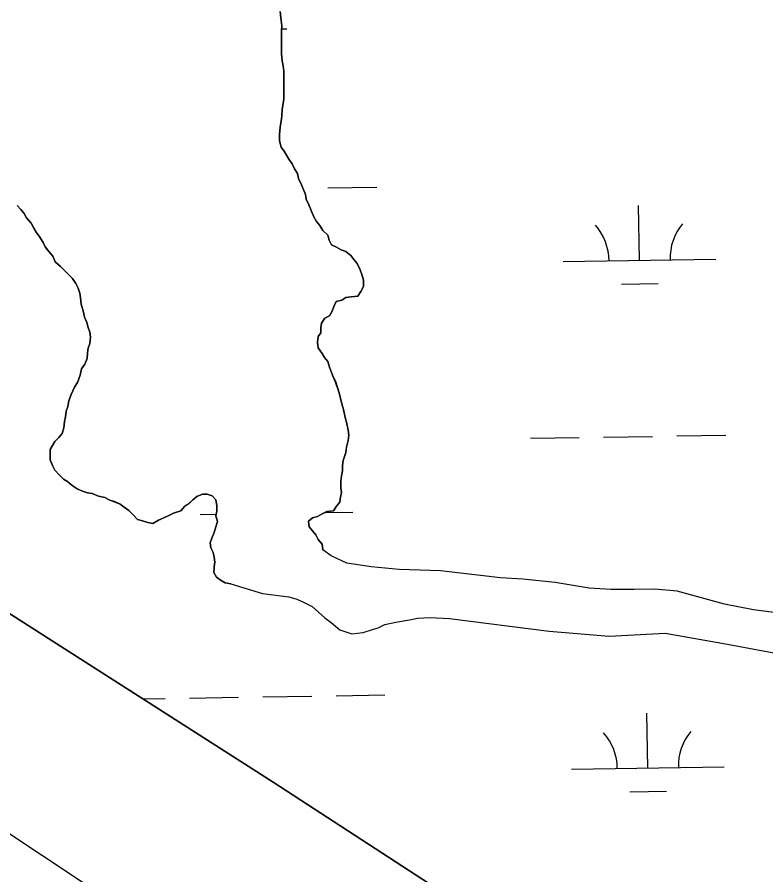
# Model space of a CAD drawing. Extents: x 3855477 to 3893699, y 299188 to 325115.
# Drawn here: x 3862039 to 3862529, y 321320 to 321882 of the extents above; entities that cross this region are included whole.
import ezdxf

# ---------------------------------------------------------------- set-up
doc = ezdxf.new("R2010")
doc.units = 0
doc.layers.add('V-TOPO-SHOR', color=7, linetype='Continuous')
doc.layers.add('V-WETL-SWMP', color=7, linetype='Continuous')

msp = doc.modelspace()

# ---------------------------------------------------------------- linework, layer by layer
at = {"layer": 'V-TOPO-SHOR'}
for points in [[(3861145.61, 322167.03), (3861141.22, 322138.49), (3861142.21, 322126.97), (3861141.11, 322118.6), (3861138.47, 322113.38), (3861134.78, 322108.17), (3861132.15, 322105.57), (3861131.08, 322102.96), (3861130.02, 322099.3), (3861128.95, 322095.12), (3861132.06, 322090.39), (3861136.24, 322088.28), (3861196.14, 322036.67), (3861253, 322003.92), (3861317.12, 321958.04), (3861485.55, 321847.24), (3861722.29, 321692.12), (3861959.56, 321538.03), (3862206.23, 321380.23), (3862522.77, 321174.44)], [(3862210.78, 321885.28), (3862211.28, 321881.09), (3862211.78, 321875.85), (3862211.76, 321872.71), (3862211.74, 321868.53), (3862211.71, 321863.82), (3862211.68, 321857.54)], [(3861238.6, 321856.95), (3861255.85, 321852.67), (3861277.25, 321841.56), (3861362.24, 321785.11), (3861507.21, 321690.14), (3861731.42, 321541.88), (3861922.82, 321419.97), (3862120.96, 321288.59), (3862321.71, 321154.07), (3862417.17, 321098.61), (3862435.41, 321084.9), (3862452.08, 321070.16), (3862470.85, 321058.55), (3862560.04, 321002.6), (3862645.04, 320948.76), (3862722.73, 320894.97), (3862744.62, 320879.67), (3862779.06, 320861.7), (3862936.06, 320765.61)], [(3862211.68, 321857.54), (3862212.18, 321852.83), (3862212.68, 321849.69), (3862213.19, 321846.02), (3862213.16, 321840.79), (3862213.12, 321834.51), (3862213.09, 321827.71), (3862212, 321820.91), (3862211.98, 321816.73), (3862211.44, 321813.59), (3862210.9, 321809.41), (3862210.35, 321804.7), (3862210.32, 321800.51), (3862211.35, 321796.32), (3862213.43, 321793.7), (3862214.98, 321791.07), (3862216.54, 321788.45), (3862218.61, 321785.3), (3862220.17, 321782.15), (3862222.24, 321779), (3862222.75, 321775.86), (3862224.82, 321771.66), (3862227.4, 321765.37), (3862227.91, 321762.23), (3862229.46, 321758.55), (3862231.01, 321754.88), (3862232.56, 321751.21), (3862234.63, 321747.54), (3862236.71, 321744.91), (3862238.79, 321741.76), (3862241.91, 321738.6), (3862242.94, 321735.46), (3862244.49, 321732.31), (3862247.62, 321730.73), (3862250.75, 321729.14), (3862253.89, 321728.08), (3862257.01, 321725.44), (3862259.09, 321722.81), (3862261.17, 321720.19), (3862263.24, 321715.99), (3862264.27, 321712.84), (3862265.29, 321709.18), (3862265.27, 321704.99), (3862263.69, 321701.86), (3862261.58, 321698.73), (3862257.39, 321698.23), (3862253.72, 321697.73), (3862251.1, 321696.17), (3862247.43, 321695.15), (3862245.84, 321692.02), (3862244.78, 321688.88), (3862243.19, 321685.75), (3862240.04, 321684.2), (3862237.94, 321681.07), (3862237.39, 321677.93), (3862237.38, 321674.79), (3862235.79, 321672.19), (3862235.25, 321668.53), (3862235.75, 321664.86), (3862238.35, 321661.18), (3862239.91, 321658.56), (3862241.98, 321655.93), (3862243.01, 321652.26), (3862245.08, 321647.02), (3862247.15, 321642.3), (3862249.2, 321636.01), (3862250.23, 321631.82), (3862251.25, 321628.15), (3862252.28, 321624.48), (3862253.3, 321619.25), (3862254.33, 321616.1), (3862255.35, 321610.86), (3862255.85, 321607.72), (3862255.31, 321604.06), (3862254.24, 321599.88), (3862253.7, 321596.22), (3862252.1, 321591), (3862251.56, 321587.86), (3862251.54, 321584.2), (3862251, 321581.06), (3862250.46, 321577.4), (3862250.43, 321573.22), (3862250.94, 321570.07), (3862250.4, 321566.94), (3862249.86, 321563.8), (3862247.75, 321561.2), (3862245.64, 321558.07), (3862241.46, 321557.57), (3862238.31, 321556.02), (3862235.16, 321554.46), (3862232.01, 321553.43), (3862229.39, 321551.35), (3862229.89, 321547.69), (3862231.97, 321545.06), (3862234.05, 321542.43), (3862235.6, 321539.29), (3862238.2, 321536.13), (3862238.7, 321532.47)], [(3862049.38, 321743.31), (3862047.83, 321746.45), (3862044.71, 321750.13), (3862043.16, 321752.76), (3862041.08, 321755.39), (3862038.48, 321758.01)], [(3862178.41, 321510.29), (3862174.75, 321510.84), (3862172.14, 321512.42), (3862169.02, 321514.53), (3862167.46, 321517.68), (3862167.48, 321521.34), (3862168.02, 321524.48), (3862167.52, 321527.62), (3862167.01, 321530.76), (3862165.46, 321533.91), (3862164.95, 321537.05), (3862166.02, 321540.18), (3862167.6, 321543.84), (3862168.67, 321547.5), (3862169.74, 321551.15), (3862168.71, 321554.82), (3862169.25, 321557.96), (3862169.27, 321561.62), (3862168.77, 321565.29), (3862166.17, 321567.91), (3862163.03, 321568.98), (3862159.89, 321569), (3862156.22, 321567.45), (3862153.59, 321565.37), (3862150.96, 321562.76), (3862148.34, 321561.21), (3862145.71, 321558.08), (3862140.99, 321556.54), (3862137.84, 321554.99), (3862134.69, 321553.43), (3862131.02, 321551.89), (3862127.35, 321549.81), (3862124.21, 321550.35), (3862120.55, 321551.42), (3862117.42, 321552.48), (3862114.3, 321555.64), (3862111.7, 321558.27), (3862108.57, 321560.38), (3862105.96, 321562.49), (3862102.31, 321564.08), (3862099.18, 321565.14), (3862096.05, 321566.73), (3862091.87, 321567.79), (3862087.69, 321569.39), (3862084.55, 321569.93), (3862081.42, 321570.99), (3862077.76, 321572.58), (3862074.64, 321574.69), (3862071.51, 321577.32), (3862068.9, 321578.9), (3862066.3, 321581.53), (3862063.18, 321584.69), (3862061.63, 321587.84), (3862060.08, 321591.51), (3862060.09, 321594.65), (3862060.11, 321598.31), (3862061.7, 321600.92), (3862063.28, 321603.53), (3862065.91, 321606.13), (3862068.02, 321608.73), (3862069.08, 321612.39), (3862069.63, 321616.57), (3862070.17, 321619.71), (3862070.71, 321623.37), (3862071.78, 321626.5), (3862072.32, 321630.16), (3862073.91, 321634.34), (3862076.03, 321639.04), (3862078.14, 321642.16), (3862079.73, 321646.86), (3862080.8, 321651.04), (3862082.91, 321654.17), (3862084.5, 321657.83), (3862084.52, 321661.49), (3862085.06, 321664.63), (3862086.12, 321667.76), (3862086.67, 321671.95), (3862086.17, 321675.09), (3862085.14, 321678.23), (3862084.11, 321681.38), (3862082.56, 321685.05), (3862082.05, 321688.19), (3862080.51, 321693.43), (3862080.01, 321697.62), (3862079.5, 321700.76), (3862078.47, 321703.9), (3862076.92, 321707.05), (3862074.85, 321710.2), (3862072.24, 321712.83), (3862069.64, 321715.47), (3862067.04, 321718.1), (3862063.39, 321721.25), (3862061.84, 321724.92), (3862059.24, 321728.08), (3862057.16, 321730.7), (3862055.61, 321733.85), (3862053.02, 321738.05), (3862050.94, 321740.68), (3862049.38, 321743.31)], [(3862557.79, 321488.34), (3862520.83, 321493.31), (3862501.76, 321496.99), (3862470.79, 321505.51), (3862456.08, 321506.78), (3862442.56, 321506.45), (3862427.44, 321506.54), (3862413.13, 321507.41), (3862390.88, 321511.11), (3862369.81, 321513.21), (3862355.1, 321514.09), (3862315.75, 321518.67), (3862288.71, 321519.61), (3862270.43, 321521.3), (3862254.53, 321523.78), (3862244.22, 321528.6), (3862238.7, 321532.47)], [(3862178.41, 321510.29), (3862199.31, 321503.9), (3862216.57, 321501.72), (3862221.79, 321500.12), (3862226.49, 321498), (3862231.71, 321495.35), (3862235.88, 321491.67), (3862240.04, 321487.98), (3862244.21, 321484.82), (3862249.95, 321480.08), (3862253.08, 321479.01), (3862257.78, 321477.42), (3862265.11, 321478.42), (3862271.93, 321480.48), (3862275.07, 321481.51), (3862279.27, 321483.58), (3862286.61, 321485.11), (3862295.51, 321486.64), (3862300.75, 321487.65), (3862309.13, 321488.13), (3862321.68, 321487.54), (3862387.06, 321479.34), (3862426.29, 321475.99), (3862462.93, 321477.88), (3862500.06, 321471.4), (3862589.45, 321454.7)]]:
    msp.add_lwpolyline(points, dxfattribs=at)
at = {"layer": 'V-WETL-SWMP'}
for p, q in [((3862211.77, 321873.77), (3862215.17, 321873.83)), ((3862225.77, 321769.35), (3862226.03, 321769.35)), ((3862242.02, 321769.61), (3862274.02, 321770.13)), ((3862446.14, 321722.19), (3862445.55, 321758.18)), ((3862396.15, 321721.37), (3862496.13, 321723)), ((3862434.39, 321706.56), (3862458.39, 321706.96)), ((3862470.61, 321607.14), (3862502.6, 321607.66)), ((3862374.62, 321605.58), (3862406.62, 321606.1)), ((3862422.61, 321606.36), (3862454.61, 321606.88)), ((3862240.2, 321556.95), (3862258.33, 321557.25)), ((3862158.34, 321555.62), (3862168.88, 321555.79)), ((3862120.75, 321434.92), (3862135.46, 321435.16)), ((3862151.46, 321435.42), (3862183.45, 321435.94)), ((3862199.45, 321436.2), (3862231.44, 321436.72)), ((3862247.44, 321436.98), (3862279.44, 321437.5)), ((3862451.56, 321389.56), (3862450.97, 321425.55)), ((3862401.56, 321388.74), (3862501.55, 321390.37)), ((3862439.81, 321373.93), (3862463.81, 321374.32))]:
    msp.add_line(p, q, dxfattribs=at)
for points in [[(3862251.1, 321696.17), (3862253.72, 321697.73), (3862257.39, 321698.23), (3862261.58, 321698.73), (3862263.69, 321701.86), (3862265.27, 321704.99), (3862265.29, 321709.18), (3862264.27, 321712.84), (3862263.24, 321715.99), (3862261.17, 321720.19), (3862259.09, 321722.81), (3862257.01, 321725.44), (3862253.89, 321728.07), (3862250.75, 321729.14), (3862247.62, 321730.72), (3862244.49, 321732.31), (3862242.94, 321735.46), (3862241.91, 321738.6), (3862238.79, 321741.76), (3862236.71, 321744.91), (3862234.63, 321747.54), (3862232.56, 321751.21), (3862231.01, 321754.88), (3862229.46, 321758.55), (3862227.91, 321762.22), (3862227.4, 321765.37), (3862224.82, 321771.66), (3862222.75, 321775.86), (3862222.24, 321779), (3862220.17, 321782.15), (3862218.61, 321785.3), (3862216.54, 321788.45), (3862214.98, 321791.07), (3862213.43, 321793.7), (3862211.35, 321796.32), (3862210.33, 321800.52), (3862210.35, 321804.7), (3862210.9, 321809.41), (3862211.44, 321813.59), (3862211.98, 321816.73), (3862212, 321820.91), (3862213.09, 321827.71), (3862213.12, 321834.51), (3862213.16, 321840.79), (3862213.19, 321846.02), (3862212.68, 321849.69), (3862212.18, 321852.83), (3862211.68, 321857.54), (3862211.71, 321863.82), (3862211.74, 321868.53), (3862211.76, 321872.71), (3862211.78, 321875.85), (3862211.28, 321881.09), (3862210.78, 321885.28)], [(3861176.14, 321220.04), (3861182.77, 321381.71), (3861190.29, 321515.11), (3861200.4, 321740.07), (3861207.71, 321834.75), (3861211.96, 321846.76), (3861216.71, 321853.02), (3861223.95, 321855.98), (3861228.66, 321857), (3861238.6, 321856.95), (3861255.85, 321852.67), (3861277.25, 321841.56), (3861362.24, 321785.11), (3861507.2, 321690.14), (3861731.42, 321541.88), (3861922.82, 321419.97), (3862120.96, 321288.59)], [(3862038.48, 321758.01), (3862041.08, 321755.38), (3862043.16, 321752.76), (3862044.71, 321750.13), (3862047.83, 321746.45), (3862049.38, 321743.3), (3862050.94, 321740.68), (3862053.02, 321738.05), (3862055.61, 321733.85), (3862057.17, 321730.71), (3862059.24, 321728.08), (3862061.84, 321724.92), (3862063.39, 321721.25), (3862067.04, 321718.09), (3862069.64, 321715.46), (3862072.24, 321712.83), (3862074.84, 321710.2), (3862076.92, 321707.05), (3862078.47, 321703.91), (3862079.5, 321700.76), (3862080.01, 321697.62), (3862080.51, 321693.43), (3862082.05, 321688.19), (3862082.56, 321685.05), (3862084.11, 321681.38), (3862085.14, 321678.23), (3862086.17, 321675.09), (3862086.67, 321671.94), (3862086.13, 321667.76), (3862085.06, 321664.63), (3862084.52, 321661.49), (3862084.5, 321657.83), (3862082.91, 321654.17), (3862080.8, 321651.05), (3862079.73, 321646.87), (3862078.14, 321642.17), (3862076.03, 321639.04), (3862073.91, 321634.34), (3862072.32, 321630.16), (3862071.78, 321626.5), (3862070.71, 321623.37), (3862070.17, 321619.71), (3862069.63, 321616.57), (3862069.08, 321612.39), (3862068.02, 321608.73), (3862065.91, 321606.13), (3862063.28, 321603.53), (3862061.7, 321600.92), (3862060.11, 321598.31), (3862060.09, 321594.65), (3862060.08, 321591.51), (3862061.63, 321587.84), (3862063.18, 321584.69), (3862066.3, 321581.54), (3862068.9, 321578.91), (3862071.51, 321577.32), (3862074.64, 321574.69), (3862077.76, 321572.58), (3862081.42, 321570.99), (3862084.55, 321569.92), (3862087.69, 321569.39), (3862091.87, 321567.79), (3862096.05, 321566.72), (3862099.18, 321565.14), (3862102.31, 321564.07), (3862105.96, 321562.48), (3862108.57, 321560.38), (3862111.7, 321558.27), (3862114.3, 321555.64), (3862117.42, 321552.48), (3862120.56, 321551.42), (3862124.21, 321550.35), (3862127.35, 321549.81), (3862131.02, 321551.89), (3862134.69, 321553.43), (3862137.84, 321554.99), (3862140.99, 321556.54), (3862145.71, 321558.08), (3862148.34, 321561.21), (3862150.96, 321562.77), (3862153.59, 321565.37), (3862156.22, 321567.45), (3862159.89, 321569), (3862163.03, 321568.98), (3862166.17, 321567.91), (3862168.77, 321565.29), (3862169.27, 321561.62), (3862169.25, 321557.96), (3862168.71, 321554.82), (3862169.74, 321551.15), (3862168.67, 321547.5), (3862167.6, 321543.84), (3862166.02, 321540.18), (3862164.95, 321537.05)], [(3862557.79, 321488.34), (3862520.83, 321493.31), (3862501.76, 321496.99), (3862470.79, 321505.51), (3862456.08, 321506.78), (3862442.56, 321506.46), (3862427.44, 321506.54), (3862413.13, 321507.41), (3862390.88, 321511.11), (3862369.81, 321513.21), (3862355.1, 321514.09), (3862315.75, 321518.67), (3862288.71, 321519.61), (3862270.43, 321521.3), (3862254.53, 321523.78), (3862244.22, 321528.6), (3862238.7, 321532.47), (3862238.2, 321536.13), (3862235.6, 321539.29), (3862234.05, 321542.43), (3862231.97, 321545.06), (3862229.89, 321547.69), (3862229.39, 321551.35), (3862232.01, 321553.43), (3862235.16, 321554.46), (3862238.31, 321556.02), (3862241.46, 321557.57), (3862245.64, 321558.07), (3862247.75, 321561.2), (3862249.86, 321563.8), (3862250.4, 321566.94), (3862250.94, 321570.07), (3862250.43, 321573.22), (3862250.46, 321577.4), (3862251, 321581.06), (3862251.54, 321584.2), (3862251.56, 321587.86), (3862252.1, 321591), (3862253.7, 321596.22), (3862254.24, 321599.88), (3862255.31, 321604.06), (3862255.85, 321607.72), (3862255.35, 321610.86), (3862254.33, 321616.1), (3862253.3, 321619.24), (3862252.28, 321624.48), (3862251.25, 321628.15), (3862250.23, 321631.82), (3862249.2, 321636.01), (3862247.14, 321642.3), (3862245.08, 321647.02), (3862243.01, 321652.26), (3862241.98, 321655.93), (3862239.91, 321658.56), (3862238.35, 321661.18), (3862235.75, 321664.86), (3862235.25, 321668.53), (3862235.79, 321672.19), (3862237.38, 321674.79), (3862237.4, 321677.93), (3862237.94, 321681.07), (3862240.04, 321684.2), (3862243.19, 321685.75), (3862244.78, 321688.88), (3862245.84, 321692.02), (3862247.43, 321695.15), (3862251.1, 321696.17)], [(3862522.76, 321174.44), (3862206.23, 321380.23), (3861959.56, 321538.03)], [(3862164.95, 321537.05), (3862165.46, 321533.91), (3862167.01, 321530.76), (3862167.52, 321527.62), (3862168.02, 321524.48), (3862167.48, 321521.34), (3862167.46, 321517.68), (3862169.02, 321514.53), (3862172.14, 321512.42), (3862174.75, 321510.84), (3862178.41, 321510.29), (3862199.31, 321503.9), (3862216.57, 321501.72), (3862221.79, 321500.12), (3862226.49, 321498), (3862231.71, 321495.35), (3862235.88, 321491.67), (3862240.04, 321487.98), (3862244.21, 321484.82), (3862249.95, 321480.08), (3862253.08, 321479.01), (3862257.78, 321477.42), (3862265.11, 321478.43), (3862271.93, 321480.48), (3862275.07, 321481.51), (3862279.27, 321483.58), (3862286.61, 321485.11), (3862295.51, 321486.64), (3862300.75, 321487.65), (3862309.13, 321488.13), (3862321.68, 321487.54), (3862387.06, 321479.34), (3862426.29, 321475.99), (3862462.93, 321477.88), (3862500.05, 321471.4), (3862589.45, 321454.7)]]:
    msp.add_lwpolyline(points, dxfattribs=at)
for centre, start, end in [((3862390.9, 321721.76), 0.1615, 41.7052), ((3862501.37, 321723.56), 140.1615, 181.7052), ((3862396.31, 321389.13), 0.1615, 41.7052), ((3862506.79, 321390.93), 140.1615, 181.7052)]:
    msp.add_arc(centre, 35.25, start, end, dxfattribs=at)

doc.saveas('drawing.dxf')
